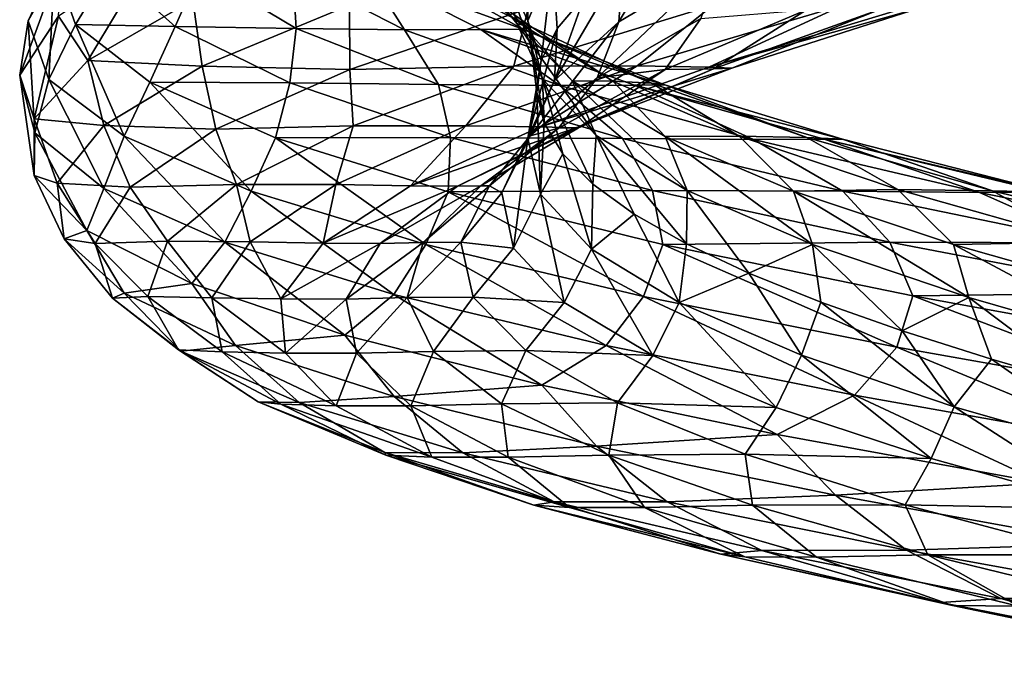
# Model space of a CAD drawing. Header units: metres. Extents: x -109 to 109, y -917 to 389.
# Tile 316 of 656: x -18.98 to -8.54, y -702.5 to -695.77. Entities that reach past the tile are written whole.
import ezdxf

# ---------------------------------------------------------------- set-up
doc = ezdxf.new("R2010")
doc.units = ezdxf.units.M
doc.layers.add('solid_24503124_XXX_01_SW0001', color=7, linetype='CONTINUOUS')

msp = doc.modelspace()

# ---------------------------------------------------------------- linework, layer by layer
at = {"layer": 'solid_24503124_XXX_01_SW0001'}
for points in [[(-18.895901, -695.781433, 2.524336), (-18.25672, -694.534424, 5.855126), (-18.616894, -695.187439, 2.481979)], [(-18.895901, -695.781433, 2.524336), (-18.53648, -695.13916, 5.813513), (-18.25672, -694.534424, 5.855126)], [(-13.870975, -695.188416, 2.412752), (-13.607581, -694.552429, 4.820698), (-13.592573, -695.782532, 2.43771)], [(-13.592573, -695.782532, 2.43771), (-13.607581, -694.552429, 4.820698), (-13.329621, -695.153809, 4.801389)], [(-12.059011, -694.82489, 8.182905), (-11.561757, -695.160339, 9.278431), (-12.627866, -695.793823, 7.171891)], [(-12.583284, -695.174744, 7.007425), (-12.059011, -694.82489, 8.182905), (-12.627866, -695.793823, 7.171891)], [(-18.53648, -695.13916, 5.813513), (-18.984911, -696.358887, 2.864805), (-18.571846, -695.730835, 6.136565)], [(-18.895901, -695.781433, 2.524336), (-18.984911, -696.358887, 2.864805), (-18.53648, -695.13916, 5.813513)], [(-17.591314, -695.083191, 9.294889), (-18.571846, -695.730835, 6.136565), (-18.262444, -696.201477, 7.007065)], [(-17.591314, -695.083191, 9.294889), (-18.262444, -696.201477, 7.007065), (-17.147781, -695.56427, 10.078767)], [(-18.675005, -696.404297, -0.779453), (-18.895901, -695.781433, 2.524336), (-18.616894, -695.187439, 2.481979)], [(-18.675005, -696.404297, -0.779453), (-18.616894, -695.187439, 2.481979), (-18.394291, -695.819336, -0.770405)], [(-18.394291, -695.819336, -0.770405), (-18.616894, -695.187439, 2.481979), (-18.026928, -695.222839, -0.282738)], [(-18.394291, -695.819336, -0.770405), (-18.026928, -695.222839, -0.282738), (-17.336521, -695.840637, -3.367229)], [(-17.336521, -695.840637, -3.367229), (-18.026928, -695.222839, -0.282738), (-17.073696, -695.25293, -2.246285)], [(-14.732779, -695.263489, -2.798344), (-14.411154, -695.242249, -1.548361), (-13.551973, -695.850403, -3.992536)], [(-14.411154, -695.242249, -1.548361), (-14.184744, -695.215271, 0.248431), (-13.644796, -695.827026, -2.177455)], [(-13.551973, -695.850403, -3.992536), (-14.411154, -695.242249, -1.548361), (-13.644796, -695.827026, -2.177455)], [(-14.184744, -695.215271, 0.248431), (-13.870975, -695.188416, 2.412752), (-13.709134, -695.810608, -0.009095)], [(-13.644796, -695.827026, -2.177455), (-14.184744, -695.215271, 0.248431), (-13.709134, -695.810608, -0.009095)], [(-13.870975, -695.188416, 2.412752), (-13.592573, -695.782532, 2.43771), (-13.437975, -696.397217, 0.062249)], [(-13.709134, -695.810608, -0.009095), (-13.870975, -695.188416, 2.412752), (-13.437975, -696.397217, 0.062249)], [(-13.592573, -695.782532, 2.43771), (-13.329621, -695.153809, 4.801389), (-13.452684, -696.202148, 3.25974)], [(-13.329621, -695.153809, 4.801389), (-13.283764, -695.864014, 4.533188), (-13.452684, -696.202148, 3.25974)], [(-13.329621, -695.153809, 4.801389), (-12.993173, -695.521667, 5.785463), (-13.283764, -695.864014, 4.533188)], [(-12.583284, -695.174744, 7.007425), (-12.627866, -695.793823, 7.171891), (-13.311802, -696.416199, 4.910456)], [(-12.993173, -695.521667, 5.785463), (-12.583284, -695.174744, 7.007425), (-13.311802, -696.416199, 4.910456)], [(-11.561757, -695.160339, 9.278431), (-11.757791, -695.757996, 9.500167), (-12.858359, -696.386536, 7.354)], [(-12.627866, -695.793823, 7.171891), (-11.561757, -695.160339, 9.278431), (-12.858359, -696.386536, 7.354)], [(-17.336521, -695.840637, -3.367229), (-17.073696, -695.25293, -2.246285), (-16.052313, -695.864197, -5.143005)], [(-16.052313, -695.864197, -5.143005), (-17.073696, -695.25293, -2.246285), (-16.087523, -695.26825, -3.249517)], [(-14.900281, -695.87738, -5.972744), (-16.087523, -695.26825, -3.249517), (-15.287345, -695.268066, -3.377294)], [(-16.052313, -695.864197, -5.143005), (-16.087523, -695.26825, -3.249517), (-14.900281, -695.87738, -5.972744)], [(-15.287345, -695.268066, -3.377294), (-14.732779, -695.263489, -2.798344), (-13.645352, -695.871277, -5.291579)], [(-14.091969, -695.874512, -5.956053), (-15.287345, -695.268066, -3.377294), (-13.645352, -695.871277, -5.291579)], [(-14.900281, -695.87738, -5.972744), (-15.287345, -695.268066, -3.377294), (-14.091969, -695.874512, -5.956053)], [(-13.645352, -695.871277, -5.291579), (-14.732779, -695.263489, -2.798344), (-13.551973, -695.850403, -3.992536)], [(-17.049036, -696.261658, 9.629003), (-17.147781, -695.56427, 10.078767), (-18.262444, -696.201477, 7.007065)], [(-17.049036, -696.261658, 9.629003), (-15.487308, -695.616333, 12.470709), (-17.147781, -695.56427, 10.078767)], [(-13.283764, -695.864014, 4.533188), (-12.993173, -695.521667, 5.785463), (-13.311802, -696.416199, 4.910456)], [(-15.482819, -696.297119, 11.683549), (-15.487308, -695.616333, 12.470709), (-17.049036, -696.261658, 9.629003)], [(-15.482819, -696.297119, 11.683549), (-13.590411, -695.651062, 14.217714), (-15.487308, -695.616333, 12.470709)], [(-13.742954, -696.262329, 13.172512), (-13.590411, -695.651062, 14.217714), (-15.482819, -696.297119, 11.683549)], [(-13.742954, -696.262329, 13.172512), (-11.625183, -695.616821, 15.378839), (-13.590411, -695.651062, 14.217714)], [(-12.433569, -696.259644, 13.67646), (-11.625183, -695.616821, 15.378839), (-13.742954, -696.262329, 13.172512)], [(-12.433569, -696.259644, 13.67646), (-10.240921, -695.613342, 15.65426), (-11.625183, -695.616821, 15.378839)], [(-11.673407, -696.272278, 13.44101), (-10.240921, -695.613342, 15.65426), (-12.433569, -696.259644, 13.67646)], [(-12.13751, -696.298279, 9.718088), (-10.636524, -695.664001, 11.702426), (-11.621816, -696.290222, 11.418348)], [(-11.757791, -695.757996, 9.500167), (-10.636524, -695.664001, 11.702426), (-12.13751, -696.298279, 9.718088)], [(-11.673407, -696.272278, 13.44101), (-9.530881, -695.627563, 15.291797), (-10.240921, -695.613342, 15.65426)], [(-9.429146, -695.643188, 14.477944), (-9.530881, -695.627563, 15.291797), (-11.673407, -696.272278, 13.44101)], [(-11.429547, -696.284424, 12.659262), (-9.429146, -695.643188, 14.477944), (-11.673407, -696.272278, 13.44101)], [(-11.621816, -696.290222, 11.418348), (-9.839836, -695.654053, 13.283804), (-11.429547, -696.284424, 12.659262)], [(-10.636524, -695.664001, 11.702426), (-9.839836, -695.654053, 13.283804), (-11.621816, -696.290222, 11.418348)], [(-9.839836, -695.654053, 13.283804), (-9.429146, -695.643188, 14.477944), (-11.429547, -696.284424, 12.659262)], [(-18.571846, -695.730835, 6.136565), (-18.984911, -696.358887, 2.864805), (-18.830713, -696.821594, 3.787936)], [(-18.571846, -695.730835, 6.136565), (-18.830713, -696.821594, 3.787936), (-18.262444, -696.201477, 7.007065)], [(-12.858359, -696.386536, 7.354), (-11.757791, -695.757996, 9.500167), (-12.13751, -696.298279, 9.718088)], [(-18.895901, -695.781433, 2.524336), (-18.823214, -696.970154, -0.444369), (-18.984911, -696.358887, 2.864805)], [(-18.675005, -696.404297, -0.779453), (-18.823214, -696.970154, -0.444369), (-18.895901, -695.781433, 2.524336)], [(-17.878021, -697.007019, -3.994843), (-18.675005, -696.404297, -0.779453), (-18.394291, -695.819336, -0.770405)], [(-17.604294, -696.431213, -3.934922), (-18.394291, -695.819336, -0.770405), (-17.336521, -695.840637, -3.367229)], [(-17.878021, -697.007019, -3.994843), (-18.394291, -695.819336, -0.770405), (-17.604294, -696.431213, -3.934922)], [(-17.604294, -696.431213, -3.934922), (-17.336521, -695.840637, -3.367229), (-16.119184, -696.438721, -6.287087)], [(-16.119184, -696.438721, -6.287087), (-17.336521, -695.840637, -3.367229), (-16.052313, -695.864197, -5.143005)], [(-16.119184, -696.438721, -6.287087), (-16.052313, -695.864197, -5.143005), (-14.542921, -696.456482, -7.820538)], [(-14.542921, -696.456482, -7.820538), (-16.052313, -695.864197, -5.143005), (-14.900281, -695.87738, -5.972744)], [(-13.25453, -696.468201, -8.44812), (-14.900281, -695.87738, -5.972744), (-14.091969, -695.874512, -5.956053)], [(-14.542921, -696.456482, -7.820538), (-14.900281, -695.87738, -5.972744), (-13.25453, -696.468201, -8.44812)], [(-14.091969, -695.874512, -5.956053), (-13.645352, -695.871277, -5.291579), (-12.138034, -696.46228, -7.557956)], [(-12.463339, -696.463562, -8.287667), (-14.091969, -695.874512, -5.956053), (-12.138034, -696.46228, -7.557956)], [(-13.25453, -696.468201, -8.44812), (-14.091969, -695.874512, -5.956053), (-12.463339, -696.463562, -8.287667)], [(-13.709134, -695.810608, -0.009095), (-13.437975, -696.397217, 0.062249), (-12.868813, -696.997437, -2.250858)], [(-13.124392, -696.417847, -2.366616), (-13.709134, -695.810608, -0.009095), (-12.868813, -696.997437, -2.250858)], [(-13.644796, -695.827026, -2.177455), (-13.709134, -695.810608, -0.009095), (-13.124392, -696.417847, -2.366616)], [(-13.645352, -695.871277, -5.291579), (-13.551973, -695.850403, -3.992536), (-12.280756, -696.442505, -6.252473)], [(-12.138034, -696.46228, -7.557956), (-13.645352, -695.871277, -5.291579), (-12.280756, -696.442505, -6.252473)], [(-12.690042, -696.42334, -4.47471), (-13.644796, -695.827026, -2.177455), (-13.124392, -696.417847, -2.366616)], [(-13.551973, -695.850403, -3.992536), (-13.644796, -695.827026, -2.177455), (-12.690042, -696.42334, -4.47471)], [(-13.592573, -695.782532, 2.43771), (-13.452684, -696.202148, 3.25974), (-13.498356, -696.53717, 1.972105)], [(-13.592573, -695.782532, 2.43771), (-13.498356, -696.53717, 1.972105), (-13.42089, -696.868042, 0.68491)], [(-13.437975, -696.397217, 0.062249), (-13.592573, -695.782532, 2.43771), (-13.42089, -696.868042, 0.68491)], [(-13.283764, -695.864014, 4.533188), (-13.311802, -696.416199, 4.910456), (-13.591761, -697.025635, 2.563236)], [(-13.452684, -696.202148, 3.25974), (-13.283764, -695.864014, 4.533188), (-13.591761, -697.025635, 2.563236)], [(-12.627866, -695.793823, 7.171891), (-12.858359, -696.386536, 7.354), (-13.56946, -697.003235, 5.047477)], [(-13.311802, -696.416199, 4.910456), (-12.627866, -695.793823, 7.171891), (-13.56946, -697.003235, 5.047477)], [(-12.280756, -696.442505, -6.252473), (-13.551973, -695.850403, -3.992536), (-12.690042, -696.42334, -4.47471)], [(-18.092131, -696.891541, 6.556789), (-18.262444, -696.201477, 7.007065), (-18.830713, -696.821594, 3.787936)], [(-18.092131, -696.891541, 6.556789), (-17.049036, -696.261658, 9.629003), (-18.262444, -696.201477, 7.007065)], [(-16.904167, -696.929932, 8.857243), (-17.049036, -696.261658, 9.629003), (-18.092131, -696.891541, 6.556789)], [(-16.904167, -696.929932, 8.857243), (-15.482819, -696.297119, 11.683549), (-17.049036, -696.261658, 9.629003)], [(-15.447316, -696.896729, 10.632345), (-13.742954, -696.262329, 13.172512), (-15.482819, -696.297119, 11.683549)], [(-14.249878, -696.896301, 11.346844), (-13.742954, -696.262329, 13.172512), (-15.447316, -696.896729, 10.632345)], [(-14.249878, -696.896301, 11.346844), (-12.433569, -696.259644, 13.67646), (-13.742954, -696.262329, 13.172512)], [(-13.461643, -696.907959, 11.244478), (-12.433569, -696.259644, 13.67646), (-14.249878, -696.896301, 11.346844)], [(-13.498356, -696.53717, 1.972105), (-13.452684, -696.202148, 3.25974), (-13.591761, -697.025635, 2.563236)], [(-13.461643, -696.907959, 11.244478), (-11.673407, -696.272278, 13.44101), (-12.433569, -696.259644, 13.67646)], [(-11.429547, -696.284424, 12.659262), (-11.673407, -696.272278, 13.44101), (-13.461643, -696.907959, 11.244478)], [(-13.084164, -696.916748, 10.519796), (-11.429547, -696.284424, 12.659262), (-13.461643, -696.907959, 11.244478)], [(-11.621816, -696.290222, 11.418348), (-11.429547, -696.284424, 12.659262), (-13.084164, -696.916748, 10.519796)], [(-13.05424, -696.916992, 9.271886), (-11.621816, -696.290222, 11.418348), (-13.084164, -696.916748, 10.519796)], [(-12.13751, -696.298279, 9.718088), (-11.621816, -696.290222, 11.418348), (-13.05424, -696.916992, 9.271886)], [(-18.984911, -696.358887, 2.864805), (-18.832148, -697.422974, 0.517016), (-18.830713, -696.821594, 3.787936)], [(-18.984911, -696.358887, 2.864805), (-18.823214, -696.970154, -0.444369), (-18.832148, -697.422974, 0.517016)], [(-15.447316, -696.896729, 10.632345), (-15.482819, -696.297119, 11.683549), (-16.904167, -696.929932, 8.857243)], [(-13.56946, -697.003235, 5.047477), (-12.858359, -696.386536, 7.354), (-13.269104, -696.92218, 7.501324)], [(-13.437975, -696.397217, 0.062249), (-13.42089, -696.868042, 0.68491), (-13.221664, -697.194153, -0.587375)], [(-13.437975, -696.397217, 0.062249), (-13.221664, -697.194153, -0.587375), (-12.902133, -697.515625, -1.833486)], [(-12.868813, -696.997437, -2.250858), (-13.437975, -696.397217, 0.062249), (-12.902133, -697.515625, -1.833486)], [(-13.269104, -696.92218, 7.501324), (-12.13751, -696.298279, 9.718088), (-13.05424, -696.916992, 9.271886)], [(-12.858359, -696.386536, 7.354), (-12.13751, -696.298279, 9.718088), (-13.269104, -696.92218, 7.501324)], [(-18.675005, -696.404297, -0.779453), (-18.091393, -697.559387, -3.663915), (-18.823214, -696.970154, -0.444369)], [(-17.878021, -697.007019, -3.994843), (-18.091393, -697.559387, -3.663915), (-18.675005, -696.404297, -0.779453)], [(-16.530518, -697.590149, -7.023718), (-17.878021, -697.007019, -3.994843), (-17.604294, -696.431213, -3.934922)], [(-16.272333, -697.023193, -6.914987), (-17.604294, -696.431213, -3.934922), (-16.119184, -696.438721, -6.287087)], [(-16.530518, -697.590149, -7.023718), (-17.604294, -696.431213, -3.934922), (-16.272333, -697.023193, -6.914987)], [(-16.272333, -697.023193, -6.914987), (-16.119184, -696.438721, -6.287087), (-14.413757, -697.018188, -8.95336)], [(-14.413757, -697.018188, -8.95336), (-16.119184, -696.438721, -6.287087), (-14.542921, -696.456482, -7.820538)], [(-12.588018, -697.031189, -10.194795), (-14.542921, -696.456482, -7.820538), (-13.25453, -696.468201, -8.44812)], [(-14.413757, -697.018188, -8.95336), (-14.542921, -696.456482, -7.820538), (-12.588018, -697.031189, -10.194795)], [(-13.311802, -696.416199, 4.910456), (-13.56946, -697.003235, 5.047477), (-13.868689, -697.606567, 2.65116)], [(-13.591761, -697.025635, 2.563236), (-13.311802, -696.416199, 4.910456), (-13.868689, -697.606567, 2.65116)], [(-11.199042, -697.04248, -10.598658), (-13.25453, -696.468201, -8.44812), (-12.463339, -696.463562, -8.287667)], [(-12.588018, -697.031189, -10.194795), (-13.25453, -696.468201, -8.44812), (-11.199042, -697.04248, -10.598658)], [(-13.124392, -696.417847, -2.366616), (-12.868813, -696.997437, -2.250858), (-11.903269, -697.583557, -4.430964)], [(-12.135499, -697.010315, -4.587782), (-13.124392, -696.417847, -2.366616), (-11.903269, -697.583557, -4.430964)], [(-12.690042, -696.42334, -4.47471), (-13.124392, -696.417847, -2.366616), (-12.135499, -697.010315, -4.587782)], [(-11.351006, -697.004883, -6.573328), (-12.690042, -696.42334, -4.47471), (-12.135499, -697.010315, -4.587782)], [(-12.280756, -696.442505, -6.252473), (-12.690042, -696.42334, -4.47471), (-11.351006, -697.004883, -6.573328)], [(-12.463339, -696.463562, -8.287667), (-12.138034, -696.46228, -7.557956), (-10.255496, -697.038147, -9.526972)], [(-10.450706, -697.036926, -10.300536), (-12.463339, -696.463562, -8.287667), (-10.255496, -697.038147, -9.526972)], [(-11.199042, -697.04248, -10.598658), (-12.463339, -696.463562, -8.287667), (-10.450706, -697.036926, -10.300536)], [(-10.633298, -697.019836, -8.257161), (-12.280756, -696.442505, -6.252473), (-11.351006, -697.004883, -6.573328)], [(-12.138034, -696.46228, -7.557956), (-12.280756, -696.442505, -6.252473), (-10.633298, -697.019836, -8.257161)], [(-10.255496, -697.038147, -9.526972), (-12.138034, -696.46228, -7.557956), (-10.633298, -697.019836, -8.257161)], [(-13.498356, -696.53717, 1.972105), (-13.591761, -697.025635, 2.563236), (-13.459199, -697.621338, 0.200932)], [(-13.42089, -696.868042, 0.68491), (-13.498356, -696.53717, 1.972105), (-13.459199, -697.621338, 0.200932)], [(-18.585564, -697.503662, 3.348858), (-18.830713, -696.821594, 3.787936), (-18.832148, -697.422974, 0.517016)], [(-18.585564, -697.503662, 3.348858), (-18.092131, -696.891541, 6.556789), (-18.830713, -696.821594, 3.787936)], [(-17.814045, -697.54657, 5.8253), (-18.092131, -696.891541, 6.556789), (-18.585564, -697.503662, 3.348858)], [(-17.814045, -697.54657, 5.8253), (-16.904167, -696.929932, 8.857243), (-18.092131, -696.891541, 6.556789)], [(-16.683525, -697.516907, 7.832798), (-15.447316, -696.896729, 10.632345), (-16.904167, -696.929932, 8.857243)], [(-15.632209, -697.519958, 8.735311), (-15.447316, -696.896729, 10.632345), (-16.683525, -697.516907, 7.832798)], [(-15.632209, -697.519958, 8.735311), (-14.249878, -696.896301, 11.346844), (-15.447316, -696.896729, 10.632345)], [(-14.839598, -697.531433, 8.768976), (-14.249878, -696.896301, 11.346844), (-15.632209, -697.519958, 8.735311)], [(-14.839598, -697.531433, 8.768976), (-13.461643, -696.907959, 11.244478), (-14.249878, -696.896301, 11.346844)], [(-13.084164, -696.916748, 10.519796), (-13.461643, -696.907959, 11.244478), (-14.839598, -697.531433, 8.768976)], [(-14.340369, -697.537109, 8.123608), (-13.084164, -696.916748, 10.519796), (-14.839598, -697.531433, 8.768976)], [(-13.05424, -696.916992, 9.271886), (-13.084164, -696.916748, 10.519796), (-14.340369, -697.537109, 8.123608)], [(-14.091149, -697.531738, 6.90735), (-13.05424, -696.916992, 9.271886), (-14.340369, -697.537109, 8.123608)], [(-13.269104, -696.92218, 7.501324), (-13.05424, -696.916992, 9.271886), (-14.091149, -697.531738, 6.90735)], [(-13.998877, -697.533447, 5.119914), (-13.269104, -696.92218, 7.501324), (-14.091149, -697.531738, 6.90735)], [(-13.56946, -697.003235, 5.047477), (-13.269104, -696.92218, 7.501324), (-13.998877, -697.533447, 5.119914)], [(-13.221664, -697.194153, -0.587375), (-13.42089, -696.868042, 0.68491), (-13.459199, -697.621338, 0.200932)], [(-18.823214, -696.970154, -0.444369), (-18.270969, -698.005188, -2.707169), (-18.832148, -697.422974, 0.517016)], [(-18.823214, -696.970154, -0.444369), (-18.091393, -697.559387, -3.663915), (-18.270969, -698.005188, -2.707169)], [(-17.878021, -697.007019, -3.994843), (-16.807091, -698.13147, -6.718927), (-18.091393, -697.559387, -3.663915)], [(-16.530518, -697.590149, -7.023718), (-16.807091, -698.13147, -6.718927), (-17.878021, -697.007019, -3.994843)], [(-16.683525, -697.516907, 7.832798), (-16.904167, -696.929932, 8.857243), (-17.814045, -697.54657, 5.8253)], [(-14.67451, -698.155396, -9.771888), (-16.530518, -697.590149, -7.023718), (-16.272333, -697.023193, -6.914987)], [(-14.43984, -697.596802, -9.617837), (-16.272333, -697.023193, -6.914987), (-14.413757, -697.018188, -8.95336)], [(-14.67451, -698.155396, -9.771888), (-16.272333, -697.023193, -6.914987), (-14.43984, -697.596802, -9.617837)], [(-14.43984, -697.596802, -9.617837), (-14.413757, -697.018188, -8.95336), (-12.269195, -697.580994, -11.283834)], [(-12.269195, -697.580994, -11.283834), (-14.413757, -697.018188, -8.95336), (-12.588018, -697.031189, -10.194795)], [(-13.868689, -697.606567, 2.65116), (-13.56946, -697.003235, 5.047477), (-13.998877, -697.533447, 5.119914)], [(-13.591761, -697.025635, 2.563236), (-13.868689, -697.606567, 2.65116), (-13.746635, -698.19574, 0.237184)], [(-13.459199, -697.621338, 0.200932), (-13.591761, -697.025635, 2.563236), (-13.746635, -698.19574, 0.237184)], [(-12.868813, -696.997437, -2.250858), (-12.902133, -697.515625, -1.833486), (-12.46359, -697.833618, -3.045708)], [(-12.868813, -696.997437, -2.250858), (-12.46359, -697.833618, -3.045708), (-11.909451, -698.148682, -4.215213)], [(-11.903269, -697.583557, -4.430964), (-12.868813, -696.997437, -2.250858), (-11.909451, -698.148682, -4.215213)], [(-11.351006, -697.004883, -6.573328), (-12.135499, -697.010315, -4.587782), (-10.773298, -697.58905, -6.603443)], [(-12.135499, -697.010315, -4.587782), (-11.903269, -697.583557, -4.430964), (-10.571536, -698.156799, -6.410275)], [(-10.773298, -697.58905, -6.603443), (-12.135499, -697.010315, -4.587782), (-10.571536, -698.156799, -6.410275)], [(-9.666089, -697.573425, -8.408534), (-11.351006, -697.004883, -6.573328), (-10.773298, -697.58905, -6.603443)], [(-10.633298, -697.019836, -8.257161), (-11.351006, -697.004883, -6.573328), (-9.666089, -697.573425, -8.408534)], [(-8.662146, -697.584412, -9.947456), (-10.633298, -697.019836, -8.257161), (-9.666089, -697.573425, -8.408534)], [(-10.255496, -697.038147, -9.526972), (-10.633298, -697.019836, -8.257161), (-8.662146, -697.584412, -9.947456)], [(-10.249977, -697.59082, -12.195777), (-12.588018, -697.031189, -10.194795), (-11.199042, -697.04248, -10.598658)], [(-12.269195, -697.580994, -11.283834), (-12.588018, -697.031189, -10.194795), (-10.249977, -697.59082, -12.195777)], [(-8.79966, -697.602905, -12.359469), (-11.199042, -697.04248, -10.598658), (-10.450706, -697.036926, -10.300536)], [(-10.249977, -697.59082, -12.195777), (-11.199042, -697.04248, -10.598658), (-8.79966, -697.602905, -12.359469)], [(-10.450706, -697.036926, -10.300536), (-10.255496, -697.038147, -9.526972), (-8.058039, -697.601379, -11.139205)], [(-8.117642, -697.597351, -11.933239), (-10.450706, -697.036926, -10.300536), (-8.058039, -697.601379, -11.139205)], [(-8.79966, -697.602905, -12.359469), (-10.450706, -697.036926, -10.300536), (-8.117642, -697.597351, -11.933239)], [(-8.058039, -697.601379, -11.139205), (-10.255496, -697.038147, -9.526972), (-8.662146, -697.584412, -9.947456)], [(-13.221664, -697.194153, -0.587375), (-13.459199, -697.621338, 0.200932), (-12.919369, -698.203064, -2.104162)], [(-12.902133, -697.515625, -1.833486), (-13.221664, -697.194153, -0.587375), (-12.919369, -698.203064, -2.104162)], [(-18.512081, -698.096863, 0.101866), (-18.832148, -697.422974, 0.517016), (-18.270969, -698.005188, -2.707169)], [(-18.512081, -698.096863, 0.101866), (-18.585564, -697.503662, 3.348858), (-18.832148, -697.422974, 0.517016)], [(-18.183344, -698.145325, 2.680176), (-18.585564, -697.503662, 3.348858), (-18.512081, -698.096863, 0.101866)], [(-18.183344, -698.145325, 2.680176), (-17.814045, -697.54657, 5.8253), (-18.585564, -697.503662, 3.348858)], [(-17.418106, -698.120605, 4.860139), (-17.814045, -697.54657, 5.8253), (-18.183344, -698.145325, 2.680176)], [(-17.418106, -698.120605, 4.860139), (-16.683525, -697.516907, 7.832798), (-17.814045, -697.54657, 5.8253)], [(-16.540092, -698.128235, 5.921305), (-16.683525, -697.516907, 7.832798), (-17.418106, -698.120605, 4.860139)], [(-16.540092, -698.128235, 5.921305), (-15.632209, -697.519958, 8.735311), (-16.683525, -697.516907, 7.832798)], [(-15.765725, -698.140198, 6.089346), (-15.632209, -697.519958, 8.735311), (-16.540092, -698.128235, 5.921305)], [(-15.765725, -698.140198, 6.089346), (-14.839598, -697.531433, 8.768976), (-15.632209, -697.519958, 8.735311)], [(-14.340369, -697.537109, 8.123608), (-14.839598, -697.531433, 8.768976), (-15.765725, -698.140198, 6.089346)], [(-15.161595, -698.14325, 5.543676), (-14.340369, -697.537109, 8.123608), (-15.765725, -698.140198, 6.089346)], [(-14.091149, -697.531738, 6.90735), (-14.340369, -697.537109, 8.123608), (-15.161595, -698.14325, 5.543676)], [(-14.70449, -698.132568, 4.397616), (-14.091149, -697.531738, 6.90735), (-15.161595, -698.14325, 5.543676)], [(-13.998877, -697.533447, 5.119914), (-14.091149, -697.531738, 6.90735), (-14.70449, -698.132568, 4.397616)], [(-14.303764, -698.130615, 2.646625), (-13.998877, -697.533447, 5.119914), (-14.70449, -698.132568, 4.397616)], [(-13.868689, -697.606567, 2.65116), (-13.998877, -697.533447, 5.119914), (-14.303764, -698.130615, 2.646625)], [(-12.46359, -697.833618, -3.045708), (-12.902133, -697.515625, -1.833486), (-12.919369, -698.203064, -2.104162)], [(-18.091393, -697.559387, -3.663915), (-17.159662, -698.568909, -5.786937), (-18.270969, -698.005188, -2.707169)], [(-18.091393, -697.559387, -3.663915), (-16.807091, -698.13147, -6.718927), (-17.159662, -698.568909, -5.786937)], [(-16.530518, -697.590149, -7.023718), (-15.015516, -698.685547, -9.502299), (-16.807091, -698.13147, -6.718927)], [(-14.67451, -698.155396, -9.771888), (-15.015516, -698.685547, -9.502299), (-16.530518, -697.590149, -7.023718)], [(-12.365396, -698.705566, -12.154461), (-14.67451, -698.155396, -9.771888), (-14.43984, -697.596802, -9.617837)], [(-12.161583, -698.154419, -11.959992), (-14.43984, -697.596802, -9.617837), (-12.269195, -697.580994, -11.283834)], [(-12.365396, -698.705566, -12.154461), (-14.43984, -697.596802, -9.617837), (-12.161583, -698.154419, -11.959992)], [(-13.746635, -698.19574, 0.237184), (-13.868689, -697.606567, 2.65116), (-14.303764, -698.130615, 2.646625)], [(-13.459199, -697.621338, 0.200932), (-13.746635, -698.19574, 0.237184), (-13.208511, -698.770874, -2.120623)], [(-12.919369, -698.203064, -2.104162), (-13.459199, -697.621338, 0.200932), (-13.208511, -698.770874, -2.120623)], [(-9.75368, -698.130127, -13.209938), (-12.269195, -697.580994, -11.283834), (-10.249977, -697.59082, -12.195777)], [(-12.161583, -698.154419, -11.959992), (-12.269195, -697.580994, -11.283834), (-9.75368, -698.130127, -13.209938)], [(-11.903269, -697.583557, -4.430964), (-11.909451, -698.148682, -4.215213), (-11.247557, -698.459656, -5.325481)], [(-10.571536, -698.156799, -6.410275), (-11.903269, -697.583557, -4.430964), (-11.247557, -698.459656, -5.325481)], [(-9.666089, -697.573425, -8.408534), (-10.773298, -697.58905, -6.603443), (-9.078443, -698.155884, -8.351269)], [(-10.773298, -697.58905, -6.603443), (-10.571536, -698.156799, -6.410275), (-8.913301, -698.719177, -8.127586)], [(-9.078443, -698.155884, -8.351269), (-10.773298, -697.58905, -6.603443), (-8.913301, -698.719177, -8.127586)], [(-7.598699, -698.138794, -13.759667), (-10.249977, -697.59082, -12.195777), (-8.79966, -697.602905, -12.359469)], [(-9.75368, -698.130127, -13.209938), (-10.249977, -697.59082, -12.195777), (-7.598699, -698.138794, -13.759667)], [(-7.688887, -698.131165, -9.926329), (-9.666089, -697.573425, -8.408534), (-9.078443, -698.155884, -8.351269)], [(-8.662146, -697.584412, -9.947456), (-9.666089, -697.573425, -8.408534), (-7.688887, -698.131165, -9.926329)], [(-6.127894, -698.153076, -13.673367), (-8.79966, -697.602905, -12.359469), (-8.117642, -697.597351, -11.933239)], [(-7.598699, -698.138794, -13.759667), (-8.79966, -697.602905, -12.359469), (-6.127894, -698.153076, -13.673367)], [(-6.42627, -698.139099, -11.269466), (-8.662146, -697.584412, -9.947456), (-7.688887, -698.131165, -9.926329)], [(-8.058039, -697.601379, -11.139205), (-8.662146, -697.584412, -9.947456), (-6.42627, -698.139099, -11.269466)], [(-12.46359, -697.833618, -3.045708), (-12.919369, -698.203064, -2.104162), (-11.986426, -698.771729, -4.282028)], [(-11.909451, -698.148682, -4.215213), (-12.46359, -697.833618, -3.045708), (-11.986426, -698.771729, -4.282028)], [(-17.877419, -698.671082, -3.084847), (-18.512081, -698.096863, 0.101866), (-18.270969, -698.005188, -2.707169)], [(-17.877419, -698.671082, -3.084847), (-18.270969, -698.005188, -2.707169), (-17.159662, -698.568909, -5.786937)], [(-18.000906, -698.725464, -0.483531), (-18.512081, -698.096863, 0.101866), (-17.877419, -698.671082, -3.084847)], [(-18.000906, -698.725464, -0.483531), (-18.183344, -698.145325, 2.680176), (-18.512081, -698.096863, 0.101866)], [(-17.625208, -698.706543, 1.803645), (-17.418106, -698.120605, 4.860139), (-18.183344, -698.145325, 2.680176)], [(-17.625208, -698.706543, 1.803645), (-18.183344, -698.145325, 2.680176), (-18.000906, -698.725464, -0.483531)], [(-16.945719, -698.719543, 2.991162), (-17.418106, -698.120605, 4.860139), (-17.625208, -698.706543, 1.803645)], [(-16.945719, -698.719543, 2.991162), (-16.540092, -698.128235, 5.921305), (-17.418106, -698.120605, 4.860139)], [(-16.807091, -698.13147, -6.718927), (-15.535166, -699.115845, -8.631563), (-17.159662, -698.568909, -5.786937)], [(-16.212767, -698.732788, 3.288321), (-16.540092, -698.128235, 5.921305), (-16.945719, -698.719543, 2.991162)], [(-16.807091, -698.13147, -6.718927), (-15.015516, -698.685547, -9.502299), (-15.535166, -699.115845, -8.631563)], [(-16.212767, -698.732788, 3.288321), (-15.765725, -698.140198, 6.089346), (-16.540092, -698.128235, 5.921305)], [(-15.161595, -698.14325, 5.543676), (-15.765725, -698.140198, 6.089346), (-16.212767, -698.732788, 3.288321)], [(-15.522483, -698.733887, 2.859059), (-15.161595, -698.14325, 5.543676), (-16.212767, -698.732788, 3.288321)], [(-14.70449, -698.132568, 4.397616), (-15.161595, -698.14325, 5.543676), (-15.522483, -698.733887, 2.859059)], [(-14.872594, -698.718445, 1.818011), (-14.70449, -698.132568, 4.397616), (-15.522483, -698.733887, 2.859059)], [(-14.67451, -698.155396, -9.771888), (-12.763681, -699.226074, -11.935985), (-15.015516, -698.685547, -9.502299)], [(-14.303764, -698.130615, 2.646625), (-14.70449, -698.132568, 4.397616), (-14.872594, -698.718445, 1.818011)], [(-14.174251, -698.713196, 0.15586), (-14.303764, -698.130615, 2.646625), (-14.872594, -698.718445, 1.818011)], [(-12.365396, -698.705566, -12.154461), (-12.763681, -699.226074, -11.935985), (-14.67451, -698.155396, -9.771888)], [(-13.746635, -698.19574, 0.237184), (-14.303764, -698.130615, 2.646625), (-14.174251, -698.713196, 0.15586)], [(-9.676793, -699.244324, -14.099486), (-12.365396, -698.705566, -12.154461), (-12.161583, -698.154419, -11.959992)], [(-9.510131, -698.699646, -13.870611), (-12.161583, -698.154419, -11.959992), (-9.75368, -698.130127, -13.209938)], [(-9.676793, -699.244324, -14.099486), (-12.161583, -698.154419, -11.959992), (-9.510131, -698.699646, -13.870611)], [(-11.247557, -698.459656, -5.325481), (-11.909451, -698.148682, -4.215213), (-11.986426, -698.771729, -4.282028)], [(-10.571536, -698.156799, -6.410275), (-11.247557, -698.459656, -5.325481), (-10.484636, -698.766479, -6.365175)], [(-10.571536, -698.156799, -6.410275), (-10.484636, -698.766479, -6.365175), (-9.62337, -699.071106, -7.329364)], [(-8.913301, -698.719177, -8.127586), (-10.571536, -698.156799, -6.410275), (-9.62337, -699.071106, -7.329364)], [(-6.940905, -698.669373, -14.669751), (-9.75368, -698.130127, -13.209938), (-7.598699, -698.138794, -13.759667)], [(-9.510131, -698.699646, -13.870611), (-9.75368, -698.130127, -13.209938), (-6.940905, -698.669373, -14.669751)], [(-7.688887, -698.131165, -9.926329), (-9.078443, -698.155884, -8.351269), (-7.104972, -698.71344, -9.778428)], [(-9.078443, -698.155884, -8.351269), (-8.913301, -698.719177, -8.127586), (-6.981488, -699.273376, -9.531087)], [(-7.104972, -698.71344, -9.778428), (-9.078443, -698.155884, -8.351269), (-6.981488, -699.273376, -9.531087)], [(-13.208511, -698.770874, -2.120623), (-13.746635, -698.19574, 0.237184), (-14.174251, -698.713196, 0.15586)], [(-12.919369, -698.203064, -2.104162), (-13.208511, -698.770874, -2.120623), (-12.268194, -699.333008, -4.350584)], [(-11.986426, -698.771729, -4.282028), (-12.919369, -698.203064, -2.104162), (-12.268194, -699.333008, -4.350584)], [(-11.247557, -698.459656, -5.325481), (-11.986426, -698.771729, -4.282028), (-10.691392, -699.328796, -6.267449)], [(-10.484636, -698.766479, -6.365175), (-11.247557, -698.459656, -5.325481), (-10.691392, -699.328796, -6.267449)], [(-16.696674, -699.227478, -6.113683), (-17.877419, -698.671082, -3.084847), (-17.159662, -698.568909, -5.786937)], [(-16.696674, -699.227478, -6.113683), (-17.159662, -698.568909, -5.786937), (-15.535166, -699.115845, -8.631563)], [(-17.273804, -699.287537, -3.569134), (-18.000906, -698.725464, -0.483531), (-17.877419, -698.671082, -3.084847)], [(-17.273804, -699.287537, -3.569134), (-17.877419, -698.671082, -3.084847), (-16.696674, -699.227478, -6.113683)], [(-15.015516, -698.685547, -9.502299), (-13.443981, -699.648865, -11.153708), (-15.535166, -699.115845, -8.631563)], [(-15.015516, -698.685547, -9.502299), (-12.763681, -699.226074, -11.935985), (-13.443981, -699.648865, -11.153708)], [(-6.564579, -699.236572, -15.288109), (-9.510131, -698.699646, -13.870611), (-6.940905, -698.669373, -14.669751)], [(-17.30147, -699.274597, -1.24478), (-17.625208, -698.706543, 1.803645), (-18.000906, -698.725464, -0.483531)], [(-17.30147, -699.274597, -1.24478), (-18.000906, -698.725464, -0.483531), (-17.273804, -699.287537, -3.569134)], [(-16.835556, -699.293396, 0.033007), (-17.625208, -698.706543, 1.803645), (-17.30147, -699.274597, -1.24478)], [(-16.835556, -699.293396, 0.033007), (-16.945719, -698.719543, 2.991162), (-17.625208, -698.706543, 1.803645)], [(-16.164873, -699.308655, 0.45023), (-16.945719, -698.719543, 2.991162), (-16.835556, -699.293396, 0.033007)], [(-16.164873, -699.308655, 0.45023), (-16.212767, -698.732788, 3.288321), (-16.945719, -698.719543, 2.991162)], [(-15.522483, -698.733887, 2.859059), (-16.212767, -698.732788, 3.288321), (-16.164873, -699.308655, 0.45023)], [(-15.411175, -699.308594, 0.150483), (-15.522483, -698.733887, 2.859059), (-16.164873, -699.308655, 0.45023)], [(-14.872594, -698.718445, 1.818011), (-15.522483, -698.733887, 2.859059), (-15.411175, -699.308594, 0.150483)], [(-14.592927, -699.289185, -0.753902), (-14.872594, -698.718445, 1.818011), (-15.411175, -699.308594, 0.150483)], [(-14.174251, -698.713196, 0.15586), (-14.872594, -698.718445, 1.818011), (-14.592927, -699.289185, -0.753902)], [(-13.615754, -699.281494, -2.276254), (-14.174251, -698.713196, 0.15586), (-14.592927, -699.289185, -0.753902)], [(-13.208511, -698.770874, -2.120623), (-14.174251, -698.713196, 0.15586), (-13.615754, -699.281494, -2.276254)], [(-12.268194, -699.333008, -4.350584), (-13.208511, -698.770874, -2.120623), (-13.615754, -699.281494, -2.276254)], [(-12.365396, -698.705566, -12.154461), (-10.126236, -699.755859, -13.943955), (-12.763681, -699.226074, -11.935985)], [(-9.676793, -699.244324, -14.099486), (-10.126236, -699.755859, -13.943955), (-12.365396, -698.705566, -12.154461)], [(-11.986426, -698.771729, -4.282028), (-12.268194, -699.333008, -4.350584), (-10.957098, -699.88385, -6.386017)], [(-10.691392, -699.328796, -6.267449), (-11.986426, -698.771729, -4.282028), (-10.957098, -699.88385, -6.386017)], [(-10.484636, -698.766479, -6.365175), (-10.691392, -699.328796, -6.267449), (-9.070822, -699.876648, -7.998561)], [(-9.62337, -699.071106, -7.329364), (-10.484636, -698.766479, -6.365175), (-9.070822, -699.876648, -7.998561)], [(-6.688892, -699.776184, -15.544276), (-9.676793, -699.244324, -14.099486), (-9.510131, -698.699646, -13.870611)], [(-8.913301, -698.719177, -8.127586), (-9.62337, -699.071106, -7.329364), (-8.672786, -699.373535, -8.208618)], [(-6.688892, -699.776184, -15.544276), (-9.510131, -698.699646, -13.870611), (-6.564579, -699.236572, -15.288109)], [(-8.913301, -698.719177, -8.127586), (-8.672786, -699.373535, -8.208618), (-7.644665, -699.673462, -8.992778)], [(-6.981488, -699.273376, -9.531087), (-8.913301, -698.719177, -8.127586), (-7.644665, -699.673462, -8.992778)], [(-15.009878, -699.768188, -8.894143), (-16.696674, -699.227478, -6.113683), (-15.535166, -699.115845, -8.631563)], [(-15.009878, -699.768188, -8.894143), (-15.535166, -699.115845, -8.631563), (-13.443981, -699.648865, -11.153708)], [(-8.672786, -699.373535, -8.208618), (-9.62337, -699.071106, -7.329364), (-9.070822, -699.876648, -7.998561)], [(-16.455141, -699.825745, -4.192204), (-17.30147, -699.274597, -1.24478), (-17.273804, -699.287537, -3.569134)], [(-16.215488, -699.850403, -2.862774), (-17.30147, -699.274597, -1.24478), (-16.455141, -699.825745, -4.192204)], [(-16.215488, -699.850403, -2.862774), (-16.835556, -699.293396, 0.033007), (-17.30147, -699.274597, -1.24478)], [(-16.021206, -699.832947, -6.483059), (-17.273804, -699.287537, -3.569134), (-16.696674, -699.227478, -6.113683)], [(-16.455141, -699.825745, -4.192204), (-17.273804, -699.287537, -3.569134), (-16.021206, -699.832947, -6.483059)], [(-15.626758, -699.868286, -2.3382), (-16.835556, -699.293396, 0.033007), (-16.215488, -699.850403, -2.862774)], [(-15.626758, -699.868286, -2.3382), (-16.164873, -699.308655, 0.45023), (-16.835556, -699.293396, 0.033007)], [(-16.021206, -699.832947, -6.483059), (-16.696674, -699.227478, -6.113683), (-15.009878, -699.768188, -8.894143)], [(-15.411175, -699.308594, 0.150483), (-16.164873, -699.308655, 0.45023), (-15.626758, -699.868286, -2.3382)], [(-14.833199, -699.86792, -2.499305), (-15.411175, -699.308594, 0.150483), (-15.626758, -699.868286, -2.3382)], [(-14.592927, -699.289185, -0.753902), (-15.411175, -699.308594, 0.150483), (-14.833199, -699.86792, -2.499305)], [(-13.872521, -699.845642, -3.239744), (-14.592927, -699.289185, -0.753902), (-14.833199, -699.86792, -2.499305)], [(-13.615754, -699.281494, -2.276254), (-14.592927, -699.289185, -0.753902), (-13.872521, -699.845642, -3.239744)], [(-12.64274, -699.83667, -4.575861), (-13.615754, -699.281494, -2.276254), (-13.872521, -699.845642, -3.239744)], [(-12.268194, -699.333008, -4.350584), (-13.615754, -699.281494, -2.276254), (-12.64274, -699.83667, -4.575861)], [(-12.763681, -699.226074, -11.935985), (-10.949521, -700.17157, -13.279443), (-13.443981, -699.648865, -11.153708)], [(-12.763681, -699.226074, -11.935985), (-10.126236, -699.755859, -13.943955), (-10.949521, -700.17157, -13.279443)], [(-9.676793, -699.244324, -14.099486), (-7.184433, -700.278992, -15.460902), (-10.126236, -699.755859, -13.943955)], [(-6.688892, -699.776184, -15.544276), (-7.184433, -700.278992, -15.460902), (-9.676793, -699.244324, -14.099486)], [(-10.957098, -699.88385, -6.386017), (-12.268194, -699.333008, -4.350584), (-12.64274, -699.83667, -4.575861)], [(-10.691392, -699.328796, -6.267449), (-10.957098, -699.88385, -6.386017), (-9.312236, -700.425842, -8.163486)], [(-9.070822, -699.876648, -7.998561), (-10.691392, -699.328796, -6.267449), (-9.312236, -700.425842, -8.163486)], [(-8.672786, -699.373535, -8.208618), (-9.070822, -699.876648, -7.998561), (-7.17606, -700.41803, -9.425225)], [(-7.644665, -699.673462, -8.992778), (-8.672786, -699.373535, -8.208618), (-7.17606, -700.41803, -9.425225)], [(-12.865084, -700.29657, -11.339319), (-15.009878, -699.768188, -8.894143), (-13.443981, -699.648865, -11.153708)], [(-12.865084, -700.29657, -11.339319), (-13.443981, -699.648865, -11.153708), (-10.949521, -700.17157, -13.279443)], [(-15.111728, -700.361755, -6.950585), (-16.455141, -699.825745, -4.192204), (-16.021206, -699.832947, -6.483059)], [(-15.100879, -700.392212, -5.607929), (-16.455141, -699.825745, -4.192204), (-15.111728, -700.361755, -6.950585)], [(-15.100879, -700.392212, -5.607929), (-16.215488, -699.850403, -2.862774), (-16.455141, -699.825745, -4.192204)], [(-14.284697, -700.36438, -9.138123), (-16.021206, -699.832947, -6.483059), (-15.009878, -699.768188, -8.894143)], [(-15.111728, -700.361755, -6.950585), (-16.021206, -699.832947, -6.483059), (-14.284697, -700.36438, -9.138123)], [(-14.284697, -700.36438, -9.138123), (-15.009878, -699.768188, -8.894143), (-12.865084, -700.29657, -11.339319)], [(-13.872521, -699.845642, -3.239744), (-14.833199, -699.86792, -2.499305), (-13.80304, -700.413269, -5.009645)], [(-12.64274, -699.83667, -4.575861), (-13.872521, -699.845642, -3.239744), (-12.733212, -700.389465, -5.565339)], [(-12.733212, -700.389465, -5.565339), (-13.872521, -699.845642, -3.239744), (-13.80304, -700.413269, -5.009645)], [(-11.287677, -700.380737, -6.674228), (-12.64274, -699.83667, -4.575861), (-12.733212, -700.389465, -5.565339)], [(-10.957098, -699.88385, -6.386017), (-12.64274, -699.83667, -4.575861), (-11.287677, -700.380737, -6.674228)], [(-10.126236, -699.755859, -13.943955), (-8.127259, -700.688416, -14.944568), (-10.949521, -700.17157, -13.279443)], [(-10.126236, -699.755859, -13.943955), (-7.184433, -700.278992, -15.460902), (-8.127259, -700.688416, -14.944568)], [(-14.61105, -700.413086, -4.991579), (-16.215488, -699.850403, -2.862774), (-15.100879, -700.392212, -5.607929)], [(-14.61105, -700.413086, -4.991579), (-15.626758, -699.868286, -2.3382), (-16.215488, -699.850403, -2.862774)], [(-14.833199, -699.86792, -2.499305), (-15.626758, -699.868286, -2.3382), (-14.61105, -700.413086, -4.991579)], [(-13.80304, -700.413269, -5.009645), (-14.833199, -699.86792, -2.499305), (-14.61105, -700.413086, -4.991579)], [(-9.312236, -700.425842, -8.163486), (-10.957098, -699.88385, -6.386017), (-11.287677, -700.380737, -6.674228)], [(-9.070822, -699.876648, -7.998561), (-9.312236, -700.425842, -8.163486), (-7.385676, -700.962158, -9.631495)], [(-7.17606, -700.41803, -9.425225), (-9.070822, -699.876648, -7.998561), (-7.385676, -700.962158, -9.631495)], [(-10.329548, -700.816528, -13.377529), (-12.865084, -700.29657, -11.339319), (-10.949521, -700.17157, -13.279443)], [(-10.329548, -700.816528, -13.377529), (-10.949521, -700.17157, -13.279443), (-8.127259, -700.688416, -14.944568)], [(-13.313228, -700.885681, -9.436628), (-15.111728, -700.361755, -6.950585), (-14.284697, -700.36438, -9.138123)], [(-13.529304, -700.921326, -8.120537), (-15.111728, -700.361755, -6.950585), (-13.313228, -700.885681, -9.436628)], [(-13.529304, -700.921326, -8.120537), (-15.100879, -700.392212, -5.607929), (-15.111728, -700.361755, -6.950585)], [(-12.113297, -700.885376, -11.451705), (-14.284697, -700.36438, -9.138123), (-12.865084, -700.29657, -11.339319)], [(-13.313228, -700.885681, -9.436628), (-14.284697, -700.36438, -9.138123), (-12.113297, -700.885376, -11.451705)], [(-12.113297, -700.885376, -11.451705), (-12.865084, -700.29657, -11.339319), (-10.329548, -700.816528, -13.377529)], [(-13.152201, -700.945435, -7.430733), (-15.100879, -700.392212, -5.607929), (-13.529304, -700.921326, -8.120537)], [(-13.152201, -700.945435, -7.430733), (-14.61105, -700.413086, -4.991579), (-15.100879, -700.392212, -5.607929)], [(-13.80304, -700.413269, -5.009645), (-14.61105, -700.413086, -4.991579), (-13.152201, -700.945435, -7.430733)], [(-12.733212, -700.389465, -5.565339), (-13.80304, -700.413269, -5.009645), (-12.35535, -700.947144, -7.305623)], [(-12.35535, -700.947144, -7.305623), (-13.80304, -700.413269, -5.009645), (-13.152201, -700.945435, -7.430733)], [(-11.287677, -700.380737, -6.674228), (-12.733212, -700.389465, -5.565339), (-11.210486, -700.923096, -7.660444)], [(-11.210486, -700.923096, -7.660444), (-12.733212, -700.389465, -5.565339), (-12.35535, -700.947144, -7.305623)], [(-9.588816, -700.916443, -8.506024), (-11.287677, -700.380737, -6.674228), (-11.210486, -700.923096, -7.660444)], [(-9.312236, -700.425842, -8.163486), (-11.287677, -700.380737, -6.674228), (-9.588816, -700.916443, -8.506024)], [(-7.385676, -700.962158, -9.631495), (-9.312236, -700.425842, -8.163486), (-9.588816, -700.916443, -8.506024)], [(-7.479793, -701.332825, -14.944967), (-10.329548, -700.816528, -13.377529), (-8.127259, -700.688416, -14.944568)], [(-11.545244, -701.441223, -10.322235), (-13.529304, -700.921326, -8.120537), (-13.313228, -700.885681, -9.436628)], [(-11.111489, -701.401245, -11.574528), (-13.313228, -700.885681, -9.436628), (-12.113297, -700.885376, -11.451705)], [(-11.545244, -701.441223, -10.322235), (-13.313228, -700.885681, -9.436628), (-11.111489, -701.401245, -11.574528)], [(-9.575816, -701.400085, -13.356882), (-12.113297, -700.885376, -11.451705), (-10.329548, -700.816528, -13.377529)], [(-11.111489, -701.401245, -11.574528), (-12.113297, -700.885376, -11.451705), (-9.575816, -701.400085, -13.356882)], [(-9.575816, -701.400085, -13.356882), (-10.329548, -700.816528, -13.377529), (-7.479793, -701.332825, -14.944967)], [(-11.291926, -701.46875, -9.579576), (-13.529304, -700.921326, -8.120537), (-11.545244, -701.441223, -10.322235)], [(-11.291926, -701.46875, -9.579576), (-13.152201, -700.945435, -7.430733), (-13.529304, -700.921326, -8.120537)], [(-12.35535, -700.947144, -7.305623), (-13.152201, -700.945435, -7.430733), (-11.291926, -701.46875, -9.579576)], [(-11.210486, -700.923096, -7.660444), (-12.35535, -700.947144, -7.305623), (-10.531059, -701.472595, -9.315683)], [(-10.531059, -701.472595, -9.315683), (-12.35535, -700.947144, -7.305623), (-11.291926, -701.46875, -9.579576)], [(-9.588816, -700.916443, -8.506024), (-11.210486, -700.923096, -7.660444), (-9.348324, -701.449646, -9.461304)], [(-9.348324, -701.449646, -9.461304), (-11.210486, -700.923096, -7.660444), (-10.531059, -701.472595, -9.315683)], [(-7.599947, -701.447144, -10.018243), (-9.588816, -700.916443, -8.506024), (-9.348324, -701.449646, -9.461304)], [(-7.385676, -700.962158, -9.631495), (-9.588816, -700.916443, -8.506024), (-7.599947, -701.447144, -10.018243)], [(-9.211287, -701.955994, -12.149025), (-11.545244, -701.441223, -10.322235), (-11.111489, -701.401245, -11.574528)], [(-8.575724, -701.912842, -13.302255), (-11.111489, -701.401245, -11.574528), (-9.575816, -701.400085, -13.356882)], [(-9.211287, -701.955994, -12.149025), (-11.111489, -701.401245, -11.574528), (-8.575724, -701.912842, -13.302255)], [(-6.747402, -701.913452, -14.793008), (-9.575816, -701.400085, -13.356882), (-7.479793, -701.332825, -14.944967)], [(-8.575724, -701.912842, -13.302255), (-9.575816, -701.400085, -13.356882), (-6.747402, -701.913452, -14.793008)], [(-9.088394, -701.986755, -11.375066), (-11.545244, -701.441223, -10.322235), (-9.211287, -701.955994, -12.149025)], [(-9.088394, -701.986755, -11.375066), (-11.291926, -701.46875, -9.579576), (-11.545244, -701.441223, -10.322235)], [(-10.531059, -701.472595, -9.315683), (-11.291926, -701.46875, -9.579576), (-9.088394, -701.986755, -11.375066)], [(-9.348324, -701.449646, -9.461304), (-10.531059, -701.472595, -9.315683), (-8.387782, -701.993469, -10.981504)], [(-8.387782, -701.993469, -10.981504), (-10.531059, -701.472595, -9.315683), (-9.088394, -701.986755, -11.375066)], [(-7.599947, -701.447144, -10.018243), (-9.348324, -701.449646, -9.461304), (-7.205199, -701.972961, -10.915665)], [(-7.205199, -701.972961, -10.915665), (-9.348324, -701.449646, -9.461304), (-8.387782, -701.993469, -10.981504)], [(-6.597267, -702.470398, -13.54338), (-9.211287, -701.955994, -12.149025), (-8.575724, -701.912842, -13.302255)], [(-5.780054, -702.425293, -14.564685), (-8.575724, -701.912842, -13.302255), (-6.747402, -701.913452, -14.793008)], [(-6.597267, -702.470398, -13.54338), (-8.575724, -701.912842, -13.302255), (-5.780054, -702.425293, -14.564685)], [(-6.608343, -702.504028, -12.76136), (-9.211287, -701.955994, -12.149025), (-6.597267, -702.470398, -13.54338)], [(-6.608343, -702.504028, -12.76136), (-9.088394, -701.986755, -11.375066), (-9.211287, -701.955994, -12.149025)], [(-8.387782, -701.993469, -10.981504), (-9.088394, -701.986755, -11.375066), (-6.608343, -702.504028, -12.76136)]]:
    msp.add_3dface(points, dxfattribs=at)

doc.saveas('drawing.dxf')
